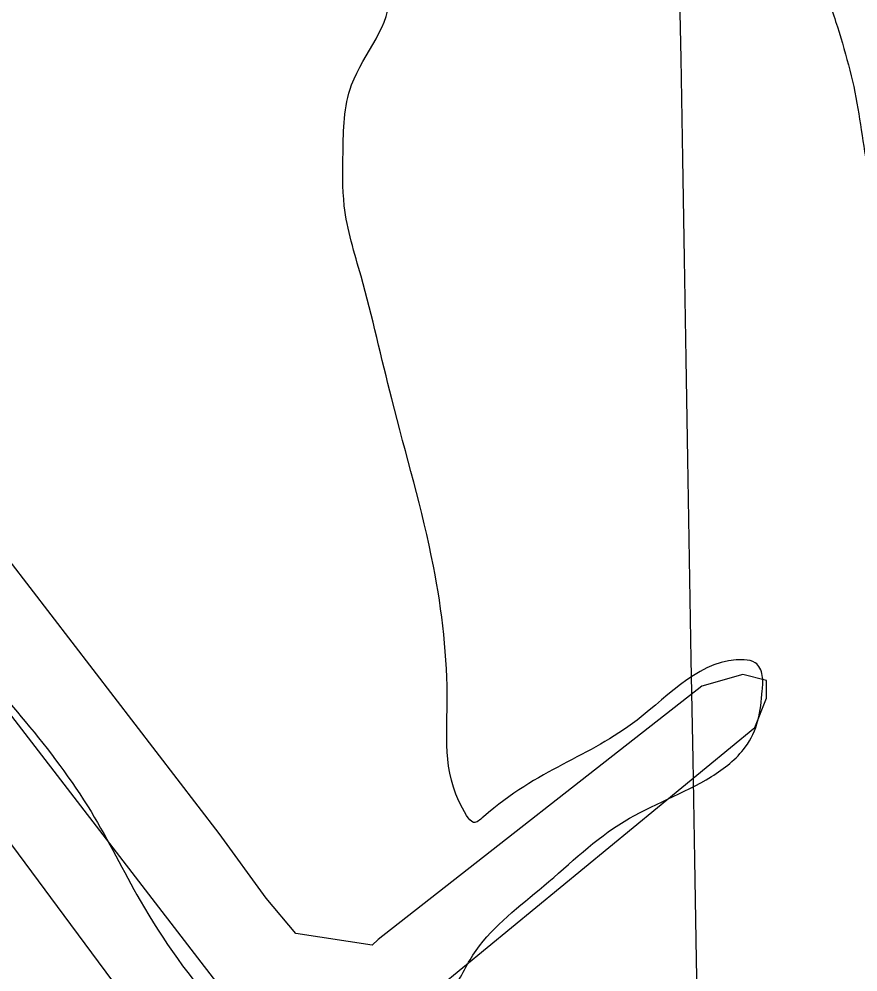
# Model space of a CAD drawing. Extents: x 3892998 to 3931244, y 278583 to 304547.
# Drawn here: x 3907474.9 to 3907673.2, y 299177.4 to 299402.6 of the extents above; entities that cross this region are included whole.
import ezdxf

# ---------------------------------------------------------------- set-up
doc = ezdxf.new("R2010")
doc.units = 0
for name, color, linetype in [('V-GRID-MAJR', 7, 'Continuous'), ('V-RIVR-EDGE', 7, 'Continuous'), ('V-RIVR-JETY', 7, 'Continuous'), ('V-TOPO-WATR', 7, 'Continuous')]:
    doc.layers.add(name, color=color, linetype=linetype)

msp = doc.modelspace()

# ---------------------------------------------------------------- linework, layer by layer
at = {"layer": 'V-GRID-MAJR'}
msp.add_spline([(3907892.171, 284199.19), (3907788.208, 290256.049), (3907684.191, 296315.993), (3907580.176, 302375.93), (3907580.123, 302379.01900000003)], degree=3, dxfattribs=at)
at = {"layer": 'V-RIVR-EDGE'}
msp.add_spline([(3905881.273634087, 301307.9157032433), (3905886.578547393, 301301.5844102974), (3905888.5737484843, 301301.57947673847), (3905898.222976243, 301303.8833658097), (3905910.2089834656, 301309.8393677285), (3905913.540896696, 301312.4914132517), (3905913.548297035, 301315.4842148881), (3905908.901050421, 301318.8210616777), (3905896.276288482, 301323.5077767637), (3905888.967951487, 301326.51866811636), (3905887.3176178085, 301331.51078214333), (3905887.0007072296, 301337.8297411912), (3905889.6749537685, 301343.47623287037), (3905890.0157098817, 301346.80074576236), (3905889.696332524, 301352.12210426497), (3905879.112818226, 301375.4257626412), (3905875.4911289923, 301390.0662821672), (3905875.5190858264, 301401.3724216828), (3905877.546355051, 301414.33629521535), (3905879.655027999, 301460.2209867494), (3905876.4078075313, 301491.81989328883), (3905869.8130508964, 301514.44861751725), (3905857.9068028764, 301540.7483665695), (3905843.6563750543, 301560.4032011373), (3905808.5007378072, 301598.0666478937), (3905805.523559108, 301604.3921850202), (3905804.8782263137, 301612.37463390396), (3905806.233028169, 301622.3473503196), (3905808.5681631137, 301625.3343961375), (3905812.2276763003, 301625.9904183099), (3905814.8640988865, 301616.34036829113), (3905817.504632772, 301608.3529858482), (3905823.1420795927, 301602.02087064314), (3905832.0982834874, 301593.02026471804), (3905838.407375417, 301589.34677311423), (3905843.7106442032, 301582.3504131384), (3905850.3350021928, 301571.69289545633), (3905856.6416273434, 301567.0218033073), (3905862.9490747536, 301562.68324467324), (3905868.579943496, 301553.6908613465), (3905884.459326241, 301520.3980413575), (3905896.3762636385, 301498.4212280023), (3905907.3030008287, 301479.439683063), (3905910.6209356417, 301476.4386588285), (3905915.609760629, 301476.75885844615), (3905917.6164733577, 301481.4093940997), (3905924.2794775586, 301486.3809516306), (3905932.596926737, 301488.02306271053), (3905943.237176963, 301487.6642168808), (3905957.532006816, 301485.96619213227), (3905972.1552588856, 301482.60467754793), (3905980.4431067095, 301472.2755820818), (3905990.409245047, 301468.260512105), (3905996.3948483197, 301468.24571142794), (3906003.3714740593, 301465.56817585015), (3906007.6870094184, 301462.5646848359), (3906014.3171232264, 301454.2349017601), (3906022.935037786, 301442.90738348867), (3906035.5310206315, 301426.5819953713), (3906045.1366686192, 301411.26160813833), (3906050.4103360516, 301392.29404161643), (3906054.7061371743, 301381.309746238), (3906063.9825406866, 301367.3203153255), (3906071.584764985, 301348.67952649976), (3906074.5216529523, 301326.0598471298), (3906074.799917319, 301304.1118128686), (3906070.716599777, 301266.54539277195), (3906064.346660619, 301245.61140425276), (3906056.65152096, 301226.6759058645), (3906051.974672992, 301218.04154610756), (3906040.322021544, 301212.4172554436), (3906020.33876476, 301199.830317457), (3906010.0228254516, 301196.86300587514), (3905995.071151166, 301201.8880102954), (3905980.139211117, 301214.89381907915), (3905968.866784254, 301228.5556500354), (3905965.2154936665, 301231.22496301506), (3905961.2250914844, 301231.234830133), (3905958.890778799, 301228.5803178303), (3905956.8561092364, 301212.6236426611), (3905957.173019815, 301206.30468361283), (3905962.1388215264, 301197.3139448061), (3905976.3933606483, 301179.3217778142), (3905986.003942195, 301165.9965916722), (3906010.86172985, 301132.68157066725), (3906025.1179134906, 301115.35447070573), (3906036.0586290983, 301102.0259955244), (3906046.340855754, 301091.3594329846), (3906051.9667909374, 301080.37184856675), (3906078.4683341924, 301039.4044454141), (3906101.6757881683, 301011.0815384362), (3906120.23928457, 300987.4256123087), (3906133.8230008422, 300967.1073552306), (3906158.0231218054, 300936.7867803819), (3906167.9777485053, 300928.11624119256), (3906173.633285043, 300929.09986332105), (3906177.9570429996, 300929.42170745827), (3906179.610665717, 300925.7597274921), (3906179.927576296, 300919.4407684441), (3906179.9111310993, 300912.7900981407), (3906183.216732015, 300904.80107117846), (3906191.1646459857, 300891.4799963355), (3906198.779204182, 300877.8272102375), (3906214.6947663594, 300859.1658649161), (3906230.9329949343, 300836.5132951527), (3906271.0363441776, 300782.5433722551), (3906292.5729079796, 300750.8992414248), (3906302.8551346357, 300740.23267888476), (3906314.4526946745, 300723.5772240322), (3906333.6796135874, 300699.25458635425), (3906348.5951084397, 300679.5981072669), (3906352.90406572, 300673.9343481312), (3906364.1986935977, 300669.2509220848), (3906370.5143636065, 300668.23769860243), (3906374.8266099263, 300663.9040735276), (3906376.8086548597, 300658.5786037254), (3906375.7888532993, 300649.60266559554), (3906375.7781639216, 300645.2797298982), (3906384.7245006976, 300632.28872179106), (3906391.362014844, 300626.9517403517), (3906396.6677504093, 300620.9529809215), (3906411.9018003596, 300595.64260981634), (3906425.492916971, 300578.3171543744), (3906447.038525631, 300550.33089221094), (3906467.5865337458, 300522.34709682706), (3906495.7597894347, 300485.0334510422), (3906524.2705121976, 300449.7141840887), (3906543.8209197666, 300421.7328554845), (3906555.4250578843, 300407.73766875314), (3906556.7543696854, 300407.40184619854), (3906561.0797721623, 300408.3887573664), (3906566.7303751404, 300407.3771784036), (3906579.690959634, 300404.0197751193), (3906585.3506074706, 300406.6660648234), (3906595.0319033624, 300421.9387609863), (3906595.04259274, 300426.2616966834), (3906595.0475262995, 300428.2568977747), (3906592.726369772, 300430.92292171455), (3906586.4082329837, 300430.9385446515), (3906579.421740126, 300429.6256780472), (3906574.1110710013, 300433.62923638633), (3906560.551200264, 300463.59096540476), (3906551.9530199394, 300482.8992880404), (3906551.9653538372, 300487.8872907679), (3906556.294867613, 300490.53686951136), (3906560.9577371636, 300493.5181595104), (3906566.628896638, 300500.8199184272), (3906570.958410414, 300503.4694971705), (3906580.2644152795, 300501.4512728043), (3906592.237266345, 300502.08673848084), (3906600.560471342, 300506.056584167), (3906601.900472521, 300510.04369730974), (3906603.8973181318, 300510.703830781), (3906608.221076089, 300511.0256749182), (3906612.88230112, 300513.34189788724), (3906615.5499695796, 300516.32812144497), (3906625.5383089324, 300521.29145637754), (3906651.4866124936, 300525.5502558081), (3906696.726793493, 300531.75656525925), (3906737.979861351, 300539.30287588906), (3906749.293401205, 300542.26772069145), (3906752.286202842, 300542.2603203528), (3906754.270714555, 300537.93245109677), (3906758.256183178, 300535.92738288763), (3906765.5727427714, 300536.2418266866), (3906783.2109974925, 300541.8513166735), (3906807.5032115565, 300548.7744955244), (3906827.477423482, 300557.7035648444), (3906859.125665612, 300580.9027962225), (3906870.443316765, 300585.53030860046), (3906879.08918816, 300585.5089298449), (3906888.392726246, 300582.4931049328), (3906895.3578403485, 300575.16010014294), (3906896.6739959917, 300569.50374134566), (3906896.328306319, 300564.18402736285), (3906893.6581710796, 300560.20020325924), (3906889.321256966, 300554.55782287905), (3906846.666518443, 300518.084385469), (3906817.007721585, 300492.55248592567), (3906808.333071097, 300480.9351916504), (3906801.6338874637, 300461.33215945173), (3906800.591062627, 300443.0452828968), (3906798.573660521, 300434.0718115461), (3906792.5683230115, 300426.1058078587), (3906784.5768292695, 300421.80260639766), (3906768.927197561, 300413.5279147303), (3906761.2616592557, 300406.5636228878), (3906742.918046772, 300384.6616351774), (3906738.5778436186, 300377.6891207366), (3906738.5720878, 300375.3613861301), (3906749.202470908, 300371.0121381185), (3906761.504566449, 300370.31664747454), (3906768.1461918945, 300366.6423336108), (3906767.80790256, 300364.3154212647), (3906763.1507888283, 300363.66186587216), (3906744.851578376, 300359.71668798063), (3906735.5348841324, 300357.4119766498), (3906729.85796884, 300347.7824831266), (3906729.1723453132, 300339.4707897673), (3906724.5144093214, 300338.4847008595), (3906711.215535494, 300339.515191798), (3906700.2295955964, 300334.5543236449), (3906684.5791416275, 300325.9470984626), (3906667.5919755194, 300314.68289419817), (3906660.599726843, 300311.0422929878), (3906654.6116567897, 300310.059493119), (3906650.627832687, 300312.7296283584), (3906649.9726327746, 300316.72167506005), (3906646.3270980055, 300321.7187226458), (3906637.37500541, 300332.3819961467), (3906633.0775597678, 300342.7012244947), (3906632.760649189, 300349.02018354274), (3906635.7633179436, 300353.00318538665), (3906641.1068774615, 300362.300967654), (3906641.119211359, 300367.2889703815), (3906638.469632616, 300371.6184841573), (3906631.491362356, 300373.63095270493), (3906624.1731582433, 300372.65144187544), (3906620.1770002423, 300370.33357438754), (3906617.4986424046, 300363.0244151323), (3906616.1471295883, 300354.3818327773), (3906616.117528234, 300342.41062623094), (3906616.760394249, 300333.430576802), (3906620.4009954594, 300326.4383281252), (3906627.356242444, 300315.1149211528), (3906639.622980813, 300300.12048935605), (3906651.2295857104, 300287.12290317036), (3906659.192300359, 300279.78743160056), (3906664.8264581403, 300272.1251823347), (3906672.441838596, 300258.8049297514), (3906679.4020191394, 300249.4767238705), (3906692.337113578, 300235.81078161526), (3906700.2965391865, 300227.1451759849), (3906712.2266327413, 300210.4888988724), (3906717.188323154, 300199.83549248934), (3906724.4917265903, 300194.8294000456), (3906728.1430171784, 300192.16008706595), (3906738.4170212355, 300178.1681893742), (3906748.6836249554, 300161.18349004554), (3906782.819460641, 300114.5441051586), (3906815.968385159, 300072.2301227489), (3906844.1399963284, 300034.2514099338), (3906875.6352981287, 299995.5994074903), (3906887.567036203, 299979.608197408), (3906925.694918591, 299933.6240124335), (3906951.2218845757, 299901.9700144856), (3906975.422005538, 299871.64943963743), (3907000.9481492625, 299839.66290817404), (3907037.0865863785, 299796.0113913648), (3907068.5835326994, 299758.02445595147), (3907070.238799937, 299755.02754301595), (3907069.564688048, 299751.37131886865), (3907069.5572877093, 299748.3785172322), (3907074.5272007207, 299741.0504460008), (3907088.7825621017, 299723.39081252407), (3907106.3558582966, 299702.73015481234), (3907131.545357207, 299669.08177803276), (3907153.0926103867, 299641.76058289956), (3907174.9699303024, 299613.44096496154), (3907195.5204051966, 299586.45477012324), (3907213.4130787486, 299560.4727539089), (3907232.9717089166, 299535.8167604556), (3907245.8903581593, 299515.500147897), (3907253.850606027, 299507.16707578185), (3907259.818119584, 299499.8365377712), (3907264.4489210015, 299489.84902067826), (3907270.754723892, 299484.84539501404), (3907286.339397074, 299466.849938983), (3907300.9281142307, 299449.5220167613), (3907314.8575201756, 299434.52347366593), (3907332.7575940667, 299411.5342590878), (3907344.7024882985, 299400.8635852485), (3907355.646492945, 299388.8652441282), (3907368.5692534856, 299370.21129914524), (3907378.839968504, 299354.8892673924), (3907384.4700149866, 299345.56435055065), (3907395.7490199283, 299334.5627877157), (3907412.991427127, 299314.5680192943), (3907424.93056554, 299301.5696108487), (3907432.547590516, 299288.91442529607), (3907439.1735930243, 299278.9219746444), (3907449.449241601, 299265.59514398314), (3907461.0583132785, 299253.5951583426), (3907476.3129197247, 299236.59812511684), (3907491.889370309, 299215.27733393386), (3907503.4762409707, 299194.2989433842), (3907522.697404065, 299167.64857109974), (3907526.6787613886, 299163.980835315), (3907535.9831217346, 299161.29754391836), (3907552.6032194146, 299158.59616280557), (3907562.2475136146, 299158.9048507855), (3907568.906406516, 299162.2137407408), (3907577.579412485, 299173.1659679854), (3907582.922972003, 299182.4637502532), (3907598.922404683, 299197.7208234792), (3907617.9146390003, 299212.9704963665), (3907638.5580292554, 299223.5605887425), (3907646.5561010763, 299230.52405832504), (3907649.564525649, 299236.83479477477), (3907650.579393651, 299243.8155318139), (3907650.5884385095, 299247.473400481), (3907648.9331712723, 299250.4703134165), (3907646.2745476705, 299251.1419585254), (3907620.966643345, 299236.90550912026), (3907584.663754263, 299214.0503228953), (3907582.3327306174, 299212.72594465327), (3907580.674174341, 299214.3927235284), (3907576.0844859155, 299241.00691637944), (3907572.838909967, 299273.27088994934), (3907562.960753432, 299312.8670460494), (3907555.7165527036, 299341.8155515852), (3907551.7672635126, 299358.4520944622), (3907551.4659758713, 299371.08919029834), (3907553.500645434, 299387.04586546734), (3907562.1991414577, 299408.3066316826), (3907554.913827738, 299420.6284614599), (3907545.3229804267, 299441.9344519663), (3907544.6727140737, 299447.9216997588), (3907544.6858702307, 299453.2422360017), (3907547.3527164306, 299455.8959260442), (3907551.6822302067, 299458.5455047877), (3907555.007565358, 299458.53728218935), (3907561.6467240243, 299453.86536778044), (3907589.8553368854, 299430.85066314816), (3907607.4459005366, 299417.173209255), (3907613.7533479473, 299412.83465062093), (3907618.076283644, 299412.82396124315), (3907620.743129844, 299415.4776512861), (3907622.4238871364, 299422.7892773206), (3907622.7679322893, 299427.44392427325), (3907630.0886031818, 299429.4210356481), (3907638.3953629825, 299426.74021103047), (3907642.3594528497, 299416.0892714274), (3907645.0090315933, 299411.7597576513), (3907648.3310777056, 299410.4214009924), (3907653.3182581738, 299410.07653357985), (3907660.6339955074, 299410.05844386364), (3907665.6145978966, 299407.0533083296), (3907667.929998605, 299402.05954978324), (3907673.199554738, 299381.4293156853), (3907677.473154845, 299361.4666153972), (3907683.090045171, 299346.82116231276), (3907682.0776439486, 299340.83802581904), (3907677.0657956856, 299331.20688777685), (3907676.382638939, 299323.8927949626), (3907677.686460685, 299313.24843343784), (3907684.3058851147, 299300.5957146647), (3907691.935243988, 299292.9285318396), (3907703.56733894, 299290.2394846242), (3907715.5459458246, 299293.20268490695), (3907722.5406612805, 299297.84088666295), (3907727.5566208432, 299309.13469228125), (3907733.566069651, 299318.76336354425), (3907743.2284535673, 299326.3877888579), (3907763.555755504, 299343.62937379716), (3907798.211599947, 299372.8068081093), (3907809.211518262, 299383.42074602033), (3907811.554053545, 299389.4005934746), (3907814.5682339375, 299398.03906453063), (3907819.901104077, 299403.0139111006), (3907830.5528659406, 299407.31053448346), (3907848.187831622, 299411.5898904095), (3907857.506170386, 299414.55966877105), (3907861.839795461, 299418.8719150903), (3907863.5180859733, 299425.18594057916), (3907871.1885578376, 299434.1454335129), (3907885.173877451, 299441.75916944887), (3907890.517436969, 299451.0569517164), (3907896.1894187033, 299458.691244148), (3907906.175291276, 299462.6569785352), (3907915.1536961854, 299462.63477751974), (3907930.1029036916, 299456.6121725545), (3907950.017912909, 299441.59882878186), (3907965.9252524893, 299419.6121483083), (3907972.5479659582, 299408.289563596), (3907971.861520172, 299399.64533672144), (3907968.189673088, 299394.0013118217), (3907945.8449690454, 299367.78625553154), (3907916.183705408, 299341.2567554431), (3907897.8713387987, 299331.99104130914), (3907883.214374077, 299321.7186817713), (3907871.2160329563, 299310.7746771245), (3907864.8765174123, 299302.1444286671), (3907861.1906919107, 299290.8473340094), (3907858.1304649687, 299263.5869861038), (3907856.102373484, 299250.290579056), (3907851.4271700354, 299242.32128632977), (3907848.099368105, 299241.3319083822), (3907840.79103111, 299244.3427997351), (3907833.8094718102, 299245.0251342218), (3907825.822089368, 299242.38460033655), (3907812.5100593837, 299238.09455503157), (3907797.5254947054, 299229.81821884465), (3907785.1937978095, 299218.54250294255), (3907776.851680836, 299206.92438640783), (3907774.83510099, 299198.28344857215), (3907773.1304981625, 299181.32835059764), (3907772.1041185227, 299169.692144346), (3907764.7563130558, 299156.741426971), (3907752.753038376, 299143.80222123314), (3907739.7595634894, 299133.85828391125), (3907727.7784898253, 299129.89748308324), (3907719.450351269, 299123.93243630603), (3907711.7881020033, 299118.2982785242), (3907703.116740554, 299108.0111183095), (3907697.44558108, 299100.7093593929), (3907690.781754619, 299095.4052683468), (3907679.473970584, 299094.76815815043), (3907667.486318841, 299088.14708920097), (3907656.830445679, 299082.1877982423), (3907651.481952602, 299070.89481488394), (3907647.7969493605, 299059.9302537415), (3907648.4291259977, 299046.627268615), (3907651.059792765, 299034.6494839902), (3907657.3606620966, 299027.65065723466), (3907657.6668832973, 299017.00876248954), (3907661.2959728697, 299005.36104460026), (3907662.947128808, 299000.70146408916), (3907670.5822435, 298995.3620158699), (3907676.8946244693, 298993.0186583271), (3907682.529604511, 298985.68894257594), (3907684.500960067, 298976.0405370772), (3907694.100029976, 298958.0598817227), (3907712.677504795, 298940.05702535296), (3907730.929846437, 298925.0477928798), (3907743.5430967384, 298915.7056085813), (3907752.15607774, 298902.38288921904), (3907753.7726987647, 298883.7569010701), (3907755.742409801, 298873.44342854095), (3907759.6958102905, 298858.4695532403), (3907765.661679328, 298850.4739481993), (3907775.614661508, 298841.13834197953), (3907776.930817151, 298835.4819831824), (3907775.9241717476, 298831.826581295), (3907777.9062166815, 298826.50111149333), (3907785.193174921, 298814.84434874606), (3907821.644411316, 298763.211205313), (3907835.905528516, 298747.8793064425), (3907843.5406432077, 298742.5398582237), (3907845.5218658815, 298736.8818549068), (3907845.17124265, 298729.56693983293), (3907849.4579989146, 298714.92477578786), (3907860.3830915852, 298695.27816381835), (3907872.9807189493, 298679.6178427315), (3907888.545657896, 298653.64158233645), (3907898.1529504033, 298638.9862621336)], degree=3, dxfattribs=at)
at = {"layer": 'V-RIVR-JETY'}
for points in [[(3907562.5280420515, 299164.21876460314), (3907648.785372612, 299235.1723752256), (3907651.567867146, 299242.1286115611), (3907651.567867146, 299246.3023533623), (3907646.002878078, 299247.6936006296), (3907636.2641472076, 299244.9111060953), (3907559.7455475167, 299185.0874736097), (3907558.3543002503, 299183.6962263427), (3907540.2680857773, 299186.4787208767), (3907533.3118494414, 299194.82620447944), (3907522.181871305, 299210.12992441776), (3907452.61950795, 299300.5609967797), (3907321.842264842, 299466.1194215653), (3907227.9330743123, 299584.72325108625), (3907216.803096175, 299609.7657018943), (3907208.455612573, 299620.89568003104), (3907202.890623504, 299629.2431636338), (3907183.4131617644, 299648.7206253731), (3907175.0656781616, 299665.4155925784), (3907161.153205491, 299690.45804338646), (3907133.3282601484, 299721.06548326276), (3907111.068303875, 299746.1079340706)], [(3907077.678369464, 299743.32543953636), (3907247.4105360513, 299526.29086586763), (3907411.5777135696, 299317.6037758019), (3907542.354956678, 299147.8716092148)]]:
    msp.add_lwpolyline(points, dxfattribs=at)
at = {"layer": 'V-TOPO-WATR'}
msp.add_lwpolyline([(3907775.8867904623, 298799.1304599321), (3907485.494793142, 299190.6964462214), (3907460.98183204, 299223.8203859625), (3907436.513987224, 299256.97754760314), (3907412.113816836, 299290.18454209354), (3907387.758762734, 299323.4247584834), (3907348.4894871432, 299377.1349696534), (3907343.811523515, 299383.5512370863), (3907339.145046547, 299389.9758243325), (3907334.495799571, 299396.41289129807), (3907329.8580392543, 299402.8582780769), (3907024.845499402, 299827.9534054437)], dxfattribs=at)

doc.saveas('drawing.dxf')
